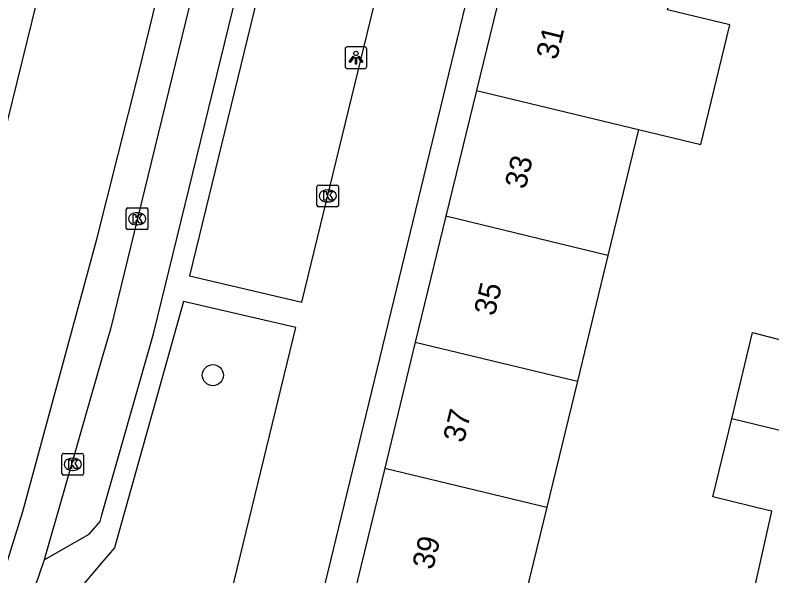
# Model space of a CAD drawing. Extents: x 162812 to 163818, y 381639 to 382470.
# Drawn here: x 163495.99 to 163530.94, y 382126.96 to 382152.87 of the extents above; entities that cross this region are included whole.
import ezdxf

# ---------------------------------------------------------------- set-up
doc = ezdxf.new("R2010")
doc.units = 0
for name, color, linetype in [('IMGEO_Boom', 7, 'Continuous'), ('IMGEO_Kolk', 7, 'Continuous'), ('IMGEO_Lichtpunt', 7, 'Continuous'), ('IMGEO_Pand', 7, 'Continuous'), ('IMGEO_Pand_nummerreeks', 7, 'Continuous'), ('IMGEO_Rijbaan_lokaal_gesloten', 7, 'Continuous'), ('IMGEO_Voetpad_gesloten', 7, 'Continuous'), ('IMGEO_Voetpad_open', 7, 'Continuous')]:
    doc.layers.add(name, color=color, linetype=linetype)

msp = doc.modelspace()

# ---------------------------------------------------------------- linework, layer by layer
at = {"layer": 'IMGEO_Boom'}
msp.add_circle((163505.124, 382136.234), 0.489, dxfattribs=at)
at = {"layer": 'IMGEO_Kolk'}
for p, q in [((163509.93, 382144.092), (163509.93, 382144.944)), ((163510.005, 382145.018), (163510.857, 382145.018)), ((163510.418, 382144.798), (163510.443, 382144.798)), ((163510.931, 382144.944), (163510.931, 382144.092)), ((163510.441, 382144.238), (163510.416, 382144.238)), ((163501.126, 382143.035), (163501.126, 382143.887)), ((163501.201, 382143.961), (163502.053, 382143.961)), ((163501.614, 382143.741), (163501.639, 382143.741)), ((163502.127, 382143.887), (163502.127, 382143.035)), ((163510.857, 382144.018), (163510.005, 382144.018)), ((163501.637, 382143.181), (163501.612, 382143.181)), ((163502.053, 382142.961), (163501.201, 382142.961)), ((163498.152, 382131.688), (163498.152, 382132.54)), ((163498.227, 382132.614), (163499.079, 382132.614)), ((163499.153, 382132.54), (163499.153, 382131.688)), ((163498.64, 382132.394), (163498.665, 382132.394)), ((163498.663, 382131.834), (163498.638, 382131.834)), ((163499.079, 382131.614), (163498.227, 382131.614))]:
    msp.add_line(p, q, dxfattribs=at)
for points in [[(163509.93, 382144.092), (163509.93, 382144.944)], [(163510.005, 382145.018), (163510.857, 382145.018)], [(163510.931, 382144.944), (163510.931, 382144.092)], [(163510.251, 382144.718), (163510.374, 382144.718), (163510.374, 382144.567), (163510.504, 382144.718), (163510.668, 382144.718), (163510.522, 382144.567), (163510.675, 382144.318), (163510.523, 382144.318), (163510.438, 382144.482), (163510.374, 382144.415), (163510.374, 382144.318), (163510.251, 382144.318), (163510.251, 382144.718)], [(163501.126, 382143.035), (163501.126, 382143.887)], [(163501.201, 382143.961), (163502.053, 382143.961)], [(163502.127, 382143.887), (163502.127, 382143.035)], [(163510.857, 382144.018), (163510.005, 382144.018)], [(163501.447, 382143.661), (163501.57, 382143.661), (163501.57, 382143.51), (163501.7, 382143.661), (163501.864, 382143.661), (163501.718, 382143.51), (163501.871, 382143.261), (163501.719, 382143.261), (163501.634, 382143.425), (163501.57, 382143.358), (163501.57, 382143.261), (163501.447, 382143.261), (163501.447, 382143.661)], [(163502.053, 382142.961), (163501.201, 382142.961)], [(163498.152, 382131.688), (163498.152, 382132.54)], [(163498.227, 382132.614), (163499.079, 382132.614)], [(163499.153, 382132.54), (163499.153, 382131.688)], [(163498.473, 382132.314), (163498.596, 382132.314), (163498.596, 382132.163), (163498.726, 382132.314), (163498.89, 382132.314), (163498.744, 382132.163), (163498.897, 382131.914), (163498.745, 382131.914), (163498.66, 382132.078), (163498.596, 382132.011), (163498.596, 382131.914), (163498.473, 382131.914), (163498.473, 382132.314)], [(163499.079, 382131.614), (163498.227, 382131.614)]]:
    msp.add_lwpolyline(points, dxfattribs=at)
for centre, start, end in [((163510.007, 382144.942), 91.552, 178.448), ((163510.007, 382144.942), 91.552, 178.448), ((163510.855, 382144.942), 1.552, 88.448), ((163510.855, 382144.942), 1.552, 88.448), ((163510.007, 382144.094), 181.552, 268.448), ((163510.007, 382144.094), 181.552, 268.448), ((163510.855, 382144.094), 271.552, 358.448), ((163510.855, 382144.094), 271.552, 358.448), ((163501.203, 382143.885), 91.552, 178.448), ((163501.203, 382143.885), 91.552, 178.448), ((163502.051, 382143.885), 1.552, 88.448), ((163502.051, 382143.885), 1.552, 88.448), ((163501.203, 382143.037), 181.552, 268.448), ((163501.203, 382143.037), 181.552, 268.448), ((163502.051, 382143.037), 271.552, 358.448), ((163502.051, 382143.037), 271.552, 358.448), ((163498.229, 382132.538), 91.552, 178.448), ((163498.229, 382132.538), 91.552, 178.448), ((163499.077, 382132.538), 1.552, 88.448), ((163499.077, 382132.538), 1.552, 88.448), ((163498.229, 382131.69), 181.552, 268.448), ((163498.229, 382131.69), 181.552, 268.448), ((163499.077, 382131.69), 271.552, 358.448), ((163499.077, 382131.69), 271.552, 358.448)]:
    msp.add_arc(centre, 0.0765, start, end, dxfattribs=at)
for centre, major_axis, ratio, start_param, end_param in [((163510.417, 382144.518), (-0.387, 0.002), 0.722429, 4.712389, 7.853982), ((163510.442, 382144.518), (-0.39, 0.002), 0.717154, 1.570796, 4.712389), ((163501.613, 382143.461), (-0.387, 0.002), 0.722429, 4.712389, 7.853982), ((163501.638, 382143.461), (-0.39, 0.002), 0.717154, 1.570796, 4.712389), ((163498.639, 382132.114), (-0.387, 0.002), 0.722429, 4.712389, 7.853982), ((163498.664, 382132.114), (-0.39, 0.002), 0.717154, 1.570796, 4.712389)]:
    msp.add_ellipse(centre, major_axis=major_axis, ratio=ratio, start_param=start_param, end_param=end_param, dxfattribs=at)
at = {"layer": 'IMGEO_Lichtpunt'}
for p, q in [((163512.136, 382151.403), (163511.328, 382151.403)), ((163512.136, 382151.403), (163511.328, 382151.403)), ((163511.234, 382151.308), (163511.234, 382150.501)), ((163511.234, 382151.308), (163511.234, 382150.501)), ((163512.23, 382150.501), (163512.23, 382151.308)), ((163512.23, 382150.501), (163512.23, 382151.308)), ((163511.328, 382150.407), (163512.136, 382150.407)), ((163511.328, 382150.407), (163512.136, 382150.407))]:
    msp.add_line(p, q, dxfattribs=at)
for points in [[(163511.608, 382150.972), (163511.647, 382150.944), (163511.459, 382150.682), (163511.421, 382150.709), (163511.608, 382150.972)], [(163511.71, 382150.924), (163511.757, 382150.924), (163511.757, 382150.602), (163511.71, 382150.602), (163511.71, 382150.924)], [(163511.82, 382150.944), (163511.858, 382150.971), (163512.045, 382150.709), (163512.006, 382150.681), (163511.82, 382150.944)]]:
    msp.add_lwpolyline(points, dxfattribs=at)
msp.add_circle((163511.733, 382151.106), 0.0994, dxfattribs=at)
for centre, start, end in [((163511.328, 382151.308), 90, 180), ((163511.328, 382151.308), 90, 180), ((163512.136, 382151.308), 0, 90), ((163512.136, 382151.308), 0, 90), ((163511.328, 382150.501), 180, 270), ((163511.328, 382150.501), 180, 270), ((163512.136, 382150.501), 270, 0), ((163512.136, 382150.501), 270, 360)]:
    msp.add_arc(centre, 0.0946, start, end, dxfattribs=at)
at = {"layer": 'IMGEO_Pand'}
for points in [[(163518.716, 382155.219), (163517.3, 382149.393)], [(163524.786, 382147.587), (163527.66, 382146.889), (163529.003, 382152.42), (163526.13, 382153.118), (163526.201, 382153.412)], [(163517.3, 382149.393), (163515.888, 382143.577)], [(163517.3, 382149.393), (163524.786, 382147.587)], [(163524.786, 382147.587), (163523.373, 382141.769)], [(163515.888, 382143.577), (163514.475, 382137.76)], [(163523.373, 382141.769), (163515.888, 382143.577)], [(163523.373, 382141.769), (163521.96, 382135.953)], [(163529.089, 382134.221), (163530.056, 382138.202), (163532.778, 382137.495)], [(163514.475, 382137.76), (163513.062, 382131.943)], [(163514.475, 382137.76), (163521.96, 382135.953)], [(163521.96, 382135.953), (163520.547, 382130.136)], [(163530.944, 382129.947), (163530.795, 382129.983), (163528.212, 382130.611), (163529.089, 382134.221)], [(163531.821, 382133.557), (163529.089, 382134.221)], [(163513.062, 382131.943), (163511.649, 382126.127)], [(163513.062, 382131.943), (163520.547, 382130.136)], [(163520.547, 382130.136), (163519.134, 382124.319)]]:
    msp.add_lwpolyline(points, dxfattribs=at)
at = {"layer": 'IMGEO_Rijbaan_lokaal_gesloten'}
for points in [[(163468.58, 382038.058), (163469.001, 382040.4), (163469.442, 382043.237), (163472.247, 382052.642), (163476.268, 382063.863), (163485.511, 382093.716), (163491.083, 382113.477), (163493.27, 382120.04), (163496.345, 382129.936), (163499.769, 382142.519), (163501.707, 382150.226), (163512.256, 382193.448), (163523.364, 382238.62), (163524.776, 382244.371), (163526.46, 382251.061), (163528.706, 382260.766)], [(163518.102, 382209.96), (163517.835, 382209.914), (163500.389, 382138.362), (163500, 382137.009), (163497.324, 382127.702)], [(163461.686, 382040.98), (163463.691, 382045.81), (163467.696, 382056.208), (163473.094, 382072.933), (163474.222, 382079.849), (163475.514, 382086.822), (163476.825, 382092.292), (163480.102, 382103.094), (163482.226, 382108.27), (163486.639, 382118.629), (163489.249, 382125.192), (163491.788, 382132.814), (163494.751, 382144.389), (163498.772, 382160.762), (163499.478, 382163.585), (163504.274, 382182.766)], [(163497.324, 382127.702), (163496.331, 382124.775)]]:
    msp.add_lwpolyline(points, dxfattribs=at)
at = {"layer": 'IMGEO_Voetpad_gesloten'}
msp.add_lwpolyline([(163529.988, 382125.677), (163530.944, 382129.947)], dxfattribs=at)
at = {"layer": 'IMGEO_Voetpad_open'}
for points in [[(163497.324, 382127.702), (163499.411, 382128.882), (163499.913, 382129.471), (163500, 382129.777), (163502.378, 382138.138), (163519.164, 382206.754)], [(163524.399, 382178.616), (163522.997, 382178.983), (163508.77, 382120.311)], [(163514.561, 382161.515), (163509.373, 382162.715), (163504.04, 382140.826), (163509.237, 382139.611), (163514.561, 382161.515)], [(163505.041, 382122.342), (163508.953, 382138.441), (163503.767, 382139.634), (163500.578, 382128.249), (163500, 382127.572), (163499.161, 382126.589), (163498.768, 382125.88), (163498.171, 382123.975)]]:
    msp.add_lwpolyline(points, dxfattribs=at)

# ---------------------------------------------------------------- texts
at = {"layer": 'IMGEO_Pand_nummerreeks'}
for s, rotation, p in [('31', 76.3466, (163521.008, 382150.765)), ('33', 76.3465, (163519.559, 382144.792)), ('35', 76.3465, (163518.135, 382138.929)), ('37', 76.3465, (163516.711, 382133.066)), ('39', 76.3465, (163515.286, 382127.203))]:
    msp.add_text(s, height=1, rotation=rotation, dxfattribs=at).set_placement(p)

doc.saveas('drawing.dxf')
